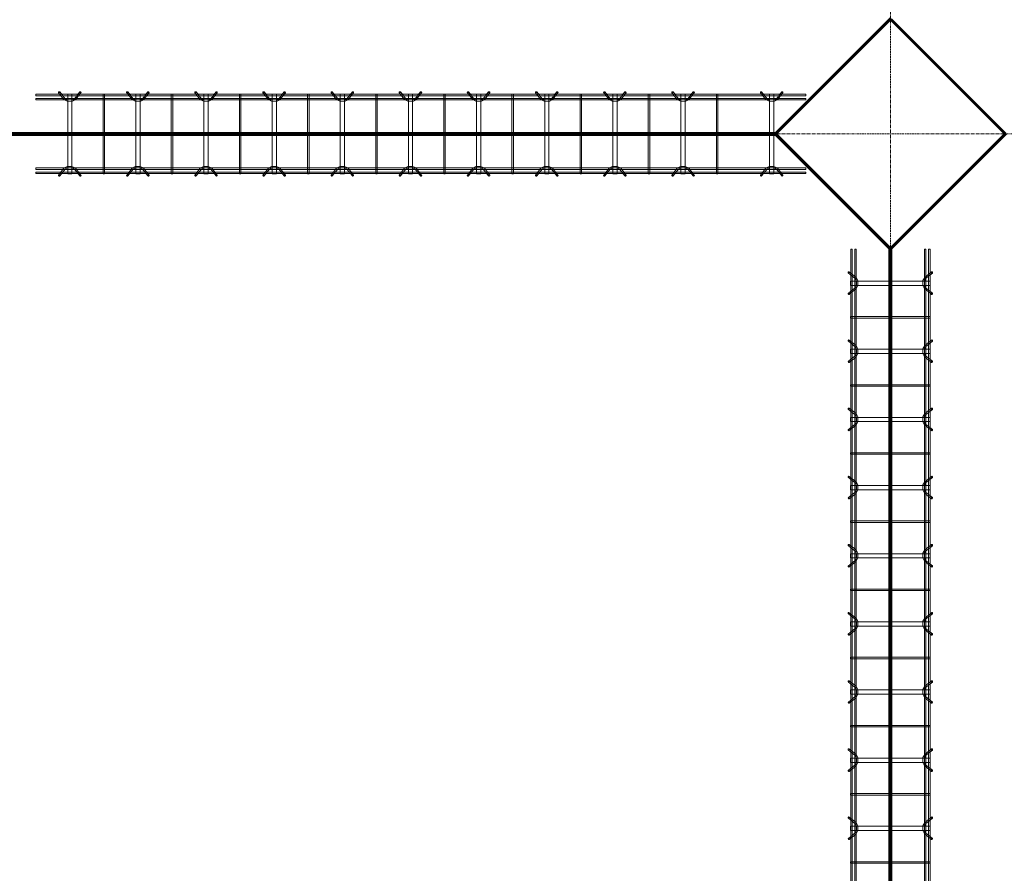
# Model space of a CAD drawing. Header units: inches. Extents: x -4136 to 1945, y -6639 to 12387.
# Tile 318 of 656: x -3308 to -3134, y 10337 to 10487. Entities that reach past the tile are written whole.
import ezdxf

# ---------------------------------------------------------------- set-up
doc = ezdxf.new("R2010")
doc.units = ezdxf.units.IN
doc.header["$MEASUREMENT"] = 0
doc.linetypes.add('Línea de rejilla', pattern=[0.875, 0.5, -0.125, 0.125, -0.125])
for name, color, linetype, lineweight in [('A-FLOR', 7, 'Continuous', 9), ('A-GENM', 7, 'Continuous', 9), ('S-BEAM', 7, 'Continuous', 9), ('S-GRID', 7, 'Continuous', 9)]:
    doc.layers.add(name, color=color, linetype=linetype, lineweight=lineweight)

# ---------------------------------------------------------------- blocks, each defined once
blk = doc.blocks.new('Dowel bar assembly - Dowel bar assembly-670865-SLAB ON GROUND JOINTS')
at = {"layer": 'S-BEAM', "color": 253, "true_color": 0xaaaaaa}
for p, q in [((135.61, 1.98), (0, 1.98)), ((0, 1.98), (0, 1.72)), ((0, 1.72), (0, 1.98)), ((4.02, 2.23), (4.97, 1.03)), ((5.18, 1.19), (4.23, 2.39)), ((5.63, 1.99), (5.63, -12.01)), ((6.38, 1.99), (5.63, 1.99)), ((5.63, 1.99), (6.38, 1.99)), ((6.38, -12.01), (6.38, 1.99)), ((7.76, 2.39), (6.81, 1.19)), ((7.01, 1.03), (7.96, 2.23)), ((11.87, 1.99), (11.87, -12.01)), ((12.13, 1.99), (11.87, 1.99)), ((11.87, 1.99), (12.13, 1.99)), ((12.13, -12.01), (12.13, 1.99)), ((16.02, 2.23), (16.97, 1.03)), ((17.18, 1.19), (16.23, 2.39)), ((17.63, 1.99), (17.63, -12.01)), ((18.38, 1.99), (17.63, 1.99)), ((17.63, 1.99), (18.38, 1.99)), ((18.38, -12.01), (18.38, 1.99)), ((19.76, 2.39), (18.81, 1.19)), ((19.01, 1.03), (19.96, 2.23)), ((23.87, 1.99), (23.87, -12.01)), ((24.13, 1.99), (23.87, 1.99)), ((23.87, 1.99), (24.13, 1.99)), ((24.13, -12.01), (24.13, 1.99)), ((28.02, 2.23), (28.97, 1.03)), ((29.18, 1.19), (28.23, 2.39)), ((29.63, 1.99), (29.63, -12.01)), ((30.38, 1.99), (29.63, 1.99)), ((29.63, 1.99), (30.38, 1.99)), ((30.38, -12.01), (30.38, 1.99)), ((31.76, 2.39), (30.81, 1.19)), ((31.01, 1.03), (31.96, 2.23)), ((35.87, 1.99), (35.87, -12.01)), ((36.13, 1.99), (35.87, 1.99)), ((35.87, 1.99), (36.13, 1.99)), ((36.13, -12.01), (36.13, 1.99)), ((40.02, 2.23), (40.97, 1.03)), ((41.18, 1.19), (40.23, 2.39)), ((41.63, 1.99), (41.63, -12.01)), ((42.38, 1.99), (41.63, 1.99)), ((41.63, 1.99), (42.38, 1.99)), ((42.38, -12.01), (42.38, 1.99)), ((43.76, 2.39), (42.81, 1.19)), ((43.01, 1.03), (43.96, 2.23)), ((47.87, 1.99), (47.87, -12.01)), ((48.13, 1.99), (47.87, 1.99)), ((47.87, 1.99), (48.13, 1.99)), ((48.13, -12.01), (48.13, 1.99)), ((52.02, 2.23), (52.97, 1.03)), ((53.18, 1.19), (52.23, 2.39)), ((53.63, 1.99), (53.63, -12.01)), ((54.38, 1.99), (53.63, 1.99)), ((53.63, 1.99), (54.38, 1.99)), ((54.38, -12.01), (54.38, 1.99)), ((55.76, 2.39), (54.81, 1.19)), ((55.01, 1.03), (55.96, 2.23)), ((59.87, 1.99), (59.87, -12.01)), ((60.13, 1.99), (59.87, 1.99)), ((59.87, 1.99), (60.13, 1.99)), ((60.13, -12.01), (60.13, 1.99)), ((64.02, 2.23), (64.97, 1.03)), ((65.18, 1.19), (64.23, 2.39)), ((65.63, 1.99), (65.63, -12.01)), ((66.38, 1.99), (65.63, 1.99)), ((65.63, 1.99), (66.38, 1.99)), ((66.38, -12.01), (66.38, 1.99)), ((67.76, 2.39), (66.81, 1.19)), ((67.01, 1.03), (67.96, 2.23)), ((71.87, 1.99), (71.87, -12.01)), ((72.13, 1.99), (71.87, 1.99)), ((71.87, 1.99), (72.13, 1.99)), ((72.13, -12.01), (72.13, 1.99)), ((76.02, 2.23), (76.97, 1.03)), ((77.18, 1.19), (76.23, 2.39)), ((77.63, 1.99), (77.63, -12.01)), ((78.38, 1.99), (77.63, 1.99)), ((77.63, 1.99), (78.38, 1.99)), ((78.38, -12.01), (78.38, 1.99)), ((79.76, 2.39), (78.81, 1.19)), ((79.01, 1.03), (79.96, 2.23)), ((83.87, 1.99), (83.87, -12.01)), ((84.13, 1.99), (83.87, 1.99)), ((83.87, 1.99), (84.13, 1.99)), ((84.13, -12.01), (84.13, 1.99)), ((88.02, 2.23), (88.97, 1.03)), ((89.18, 1.19), (88.23, 2.39)), ((89.63, 1.99), (89.63, -12.01)), ((90.38, 1.99), (89.63, 1.99)), ((89.63, 1.99), (90.38, 1.99)), ((90.38, -12.01), (90.38, 1.99)), ((91.76, 2.39), (90.81, 1.19)), ((91.01, 1.03), (91.96, 2.23)), ((95.87, 1.99), (95.87, -12.01)), ((96.13, 1.99), (95.87, 1.99)), ((95.87, 1.99), (96.13, 1.99)), ((96.13, -12.01), (96.13, 1.99)), ((100.02, 2.23), (100.97, 1.03)), ((101.18, 1.19), (100.23, 2.39)), ((101.63, 1.99), (101.63, -12.01)), ((102.38, 1.99), (101.63, 1.99)), ((101.63, 1.99), (102.38, 1.99)), ((102.38, -12.01), (102.38, 1.99)), ((103.76, 2.39), (102.81, 1.19)), ((103.01, 1.03), (103.96, 2.23)), ((107.87, 1.99), (107.87, -12.01)), ((108.13, 1.99), (107.87, 1.99)), ((107.87, 1.99), (108.13, 1.99)), ((108.13, -12.01), (108.13, 1.99)), ((112.02, 2.23), (112.97, 1.03)), ((113.18, 1.19), (112.23, 2.39)), ((113.63, 1.99), (113.63, -12.01)), ((114.38, 1.99), (113.63, 1.99)), ((113.63, 1.99), (114.38, 1.99)), ((114.38, -12.01), (114.38, 1.99)), ((115.76, 2.39), (114.81, 1.19)), ((115.01, 1.03), (115.96, 2.23)), ((119.87, 1.99), (119.87, -12.01)), ((120.13, 1.99), (119.87, 1.99)), ((119.87, 1.99), (120.13, 1.99)), ((120.13, -12.01), (120.13, 1.99)), ((127.63, 2.23), (128.58, 1.03)), ((128.78, 1.19), (127.83, 2.39)), ((129.23, 1.99), (129.23, -12.01)), ((129.98, 1.99), (129.23, 1.99)), ((129.23, 1.99), (129.98, 1.99)), ((129.98, -12.01), (129.98, 1.99)), ((131.37, 2.39), (130.42, 1.19)), ((130.62, 1.03), (131.57, 2.23)), ((135.61, 1.98), (135.61, 1.72)), ((135.61, 1.72), (135.61, 1.98)), ((0, 1.72), (135.61, 1.72)), ((135.61, 1.25), (0, 1.25)), ((0, 0.99), (0, 1.25)), ((0, 1.25), (0, 0.99)), ((0, 0.99), (135.61, 0.99)), ((135.61, 0.99), (135.61, 1.25)), ((135.61, 1.25), (135.61, 0.99)), ((135.61, -11.01), (0, -11.01)), ((0, -11.27), (0, -11.01)), ((0, -11.01), (0, -11.27)), ((0, -11.27), (135.61, -11.27)), ((135.61, -11.74), (0, -11.74)), ((0, -12), (0, -11.74)), ((0, -11.74), (0, -12)), ((0, -12), (135.61, -12)), ((4.97, -11.05), (4.02, -12.25)), ((4.23, -12.41), (5.18, -11.21)), ((6.38, -12.01), (5.63, -12.01)), ((5.63, -12.01), (6.38, -12.01)), ((6.81, -11.21), (7.76, -12.41)), ((7.96, -12.25), (7.01, -11.05)), ((12.13, -12.01), (11.87, -12.01)), ((11.87, -12.01), (12.13, -12.01)), ((16.97, -11.05), (16.02, -12.25)), ((16.23, -12.41), (17.18, -11.21)), ((18.38, -12.01), (17.63, -12.01)), ((17.63, -12.01), (18.38, -12.01)), ((18.81, -11.21), (19.76, -12.41)), ((19.96, -12.25), (19.01, -11.05)), ((24.13, -12.01), (23.87, -12.01)), ((23.87, -12.01), (24.13, -12.01)), ((28.97, -11.05), (28.02, -12.25)), ((28.23, -12.41), (29.18, -11.21)), ((30.38, -12.01), (29.63, -12.01)), ((29.63, -12.01), (30.38, -12.01)), ((30.81, -11.21), (31.76, -12.41)), ((31.96, -12.25), (31.01, -11.05)), ((36.13, -12.01), (35.87, -12.01)), ((35.87, -12.01), (36.13, -12.01)), ((40.97, -11.05), (40.02, -12.25)), ((40.23, -12.41), (41.18, -11.21)), ((42.38, -12.01), (41.63, -12.01)), ((41.63, -12.01), (42.38, -12.01)), ((42.81, -11.21), (43.76, -12.41)), ((43.96, -12.25), (43.01, -11.05)), ((48.13, -12.01), (47.87, -12.01)), ((47.87, -12.01), (48.13, -12.01)), ((52.97, -11.05), (52.02, -12.25)), ((52.23, -12.41), (53.18, -11.21)), ((54.38, -12.01), (53.63, -12.01)), ((53.63, -12.01), (54.38, -12.01)), ((54.81, -11.21), (55.76, -12.41)), ((55.96, -12.25), (55.01, -11.05)), ((60.13, -12.01), (59.87, -12.01)), ((59.87, -12.01), (60.13, -12.01)), ((64.97, -11.05), (64.02, -12.25)), ((64.23, -12.41), (65.18, -11.21)), ((66.38, -12.01), (65.63, -12.01)), ((65.63, -12.01), (66.38, -12.01)), ((66.81, -11.21), (67.76, -12.41)), ((67.96, -12.25), (67.01, -11.05)), ((72.13, -12.01), (71.87, -12.01)), ((71.87, -12.01), (72.13, -12.01)), ((76.97, -11.05), (76.02, -12.25)), ((76.23, -12.41), (77.18, -11.21)), ((78.38, -12.01), (77.63, -12.01)), ((77.63, -12.01), (78.38, -12.01)), ((78.81, -11.21), (79.76, -12.41)), ((79.96, -12.25), (79.01, -11.05)), ((84.13, -12.01), (83.87, -12.01)), ((83.87, -12.01), (84.13, -12.01)), ((88.97, -11.05), (88.02, -12.25)), ((88.23, -12.41), (89.18, -11.21)), ((90.38, -12.01), (89.63, -12.01)), ((89.63, -12.01), (90.38, -12.01)), ((90.81, -11.21), (91.76, -12.41)), ((91.96, -12.25), (91.01, -11.05)), ((96.13, -12.01), (95.87, -12.01)), ((95.87, -12.01), (96.13, -12.01)), ((100.97, -11.05), (100.02, -12.25)), ((100.23, -12.41), (101.18, -11.21)), ((102.38, -12.01), (101.63, -12.01)), ((101.63, -12.01), (102.38, -12.01)), ((102.81, -11.21), (103.76, -12.41)), ((103.96, -12.25), (103.01, -11.05)), ((108.13, -12.01), (107.87, -12.01)), ((107.87, -12.01), (108.13, -12.01)), ((112.97, -11.05), (112.02, -12.25)), ((112.23, -12.41), (113.18, -11.21)), ((114.38, -12.01), (113.63, -12.01)), ((113.63, -12.01), (114.38, -12.01)), ((114.81, -11.21), (115.76, -12.41)), ((115.96, -12.25), (115.01, -11.05)), ((120.13, -12.01), (119.87, -12.01)), ((119.87, -12.01), (120.13, -12.01)), ((128.58, -11.05), (127.63, -12.25)), ((127.83, -12.41), (128.78, -11.21)), ((129.98, -12.01), (129.23, -12.01)), ((129.23, -12.01), (129.98, -12.01)), ((130.42, -11.21), (131.37, -12.41)), ((131.57, -12.25), (130.62, -11.05)), ((135.61, -11.27), (135.61, -11.01)), ((135.61, -11.01), (135.61, -11.27)), ((135.61, -12), (135.61, -11.74)), ((135.61, -11.74), (135.61, -12))]:
    blk.add_line(p, q, dxfattribs=at)
at = {"layer": 'S-BEAM', "color": 253, "true_color": 0xaaaaaa, "flags": 128}
for points in [[(4.97, 1.03), (5.53, 0.73), (6.39, 0.72), (6.97, 0.99), (7.01, 1.03)], [(5.18, 1.19), (5.62, 0.97), (6.38, 0.98), (6.81, 1.19)], [(16.97, 1.03), (17.53, 0.73), (18.39, 0.72), (18.97, 0.99), (19.01, 1.03)], [(17.18, 1.19), (17.62, 0.97), (18.38, 0.98), (18.81, 1.19)], [(28.97, 1.03), (29.53, 0.73), (30.39, 0.72), (30.97, 0.99), (31.01, 1.03)], [(29.18, 1.19), (29.62, 0.97), (30.38, 0.98), (30.81, 1.19)], [(40.97, 1.03), (41.53, 0.73), (42.39, 0.72), (42.97, 0.99), (43.01, 1.03)], [(41.18, 1.19), (41.62, 0.97), (42.38, 0.98), (42.81, 1.19)], [(52.97, 1.03), (53.53, 0.73), (54.39, 0.72), (54.97, 0.99), (55.01, 1.03)], [(53.18, 1.19), (53.62, 0.97), (54.38, 0.98), (54.81, 1.19)], [(64.97, 1.03), (65.53, 0.73), (66.39, 0.72), (66.97, 0.99), (67.01, 1.03)], [(65.18, 1.19), (65.62, 0.97), (66.38, 0.98), (66.81, 1.19)], [(76.97, 1.03), (77.53, 0.73), (78.39, 0.72), (78.97, 0.99), (79.01, 1.03)], [(77.18, 1.19), (77.62, 0.97), (78.38, 0.98), (78.81, 1.19)], [(88.97, 1.03), (89.53, 0.73), (90.39, 0.72), (90.97, 0.99), (91.01, 1.03)], [(89.18, 1.19), (89.62, 0.97), (90.38, 0.98), (90.81, 1.19)], [(100.97, 1.03), (101.53, 0.73), (102.39, 0.72), (102.97, 0.99), (103.01, 1.03)], [(101.18, 1.19), (101.62, 0.97), (102.38, 0.98), (102.81, 1.19)], [(112.97, 1.03), (113.53, 0.73), (114.39, 0.72), (114.97, 0.99), (115.01, 1.03)], [(113.18, 1.19), (113.62, 0.97), (114.38, 0.98), (114.81, 1.19)], [(128.58, 1.03), (129.13, 0.73), (129.99, 0.72), (130.58, 0.99), (130.62, 1.03)], [(128.78, 1.19), (129.23, 0.97), (129.99, 0.98), (130.42, 1.19)], [(4.97, -11.05), (5.53, -10.75), (6.39, -10.74), (6.97, -11.01), (7.01, -11.05)], [(5.18, -11.21), (5.62, -10.99), (6.38, -11), (6.81, -11.21)], [(16.97, -11.05), (17.53, -10.75), (18.39, -10.74), (18.97, -11.01), (19.01, -11.05)], [(17.18, -11.21), (17.62, -10.99), (18.38, -11), (18.81, -11.21)], [(28.97, -11.05), (29.53, -10.75), (30.39, -10.74), (30.97, -11.01), (31.01, -11.05)], [(29.18, -11.21), (29.62, -10.99), (30.38, -11), (30.81, -11.21)], [(40.97, -11.05), (41.53, -10.75), (42.39, -10.74), (42.97, -11.01), (43.01, -11.05)], [(41.18, -11.21), (41.62, -10.99), (42.38, -11), (42.81, -11.21)], [(52.97, -11.05), (53.53, -10.75), (54.39, -10.74), (54.97, -11.01), (55.01, -11.05)], [(53.18, -11.21), (53.62, -10.99), (54.38, -11), (54.81, -11.21)], [(64.97, -11.05), (65.53, -10.75), (66.39, -10.74), (66.97, -11.01), (67.01, -11.05)], [(65.18, -11.21), (65.62, -10.99), (66.38, -11), (66.81, -11.21)], [(76.97, -11.05), (77.53, -10.75), (78.39, -10.74), (78.97, -11.01), (79.01, -11.05)], [(77.18, -11.21), (77.62, -10.99), (78.38, -11), (78.81, -11.21)], [(88.97, -11.05), (89.53, -10.75), (90.39, -10.74), (90.97, -11.01), (91.01, -11.05)], [(89.18, -11.21), (89.62, -10.99), (90.38, -11), (90.81, -11.21)], [(100.97, -11.05), (101.53, -10.75), (102.39, -10.74), (102.97, -11.01), (103.01, -11.05)], [(101.18, -11.21), (101.62, -10.99), (102.38, -11), (102.81, -11.21)], [(112.97, -11.05), (113.53, -10.75), (114.39, -10.74), (114.97, -11.01), (115.01, -11.05)], [(113.18, -11.21), (113.62, -10.99), (114.38, -11), (114.81, -11.21)], [(128.58, -11.05), (129.13, -10.75), (129.99, -10.74), (130.58, -11.01), (130.62, -11.05)], [(128.78, -11.21), (129.23, -10.99), (129.99, -11), (130.42, -11.21)]]:
    blk.add_lwpolyline(points, dxfattribs=at)
at = {"layer": 'S-BEAM', "color": 253, "true_color": 0xaaaaaa}
for centre, major_axis, start_param, end_param in [((4.12, 2.31), (0.101, 0.08), 5.709265, 8.850858), ((4.12, 2.31), (0.101, 0.08), 2.567673, 5.709265), ((7.86, 2.31), (-0.101, 0.08), 3.715513, 6.857105), ((7.86, 2.31), (-0.101, 0.08), 0.57392, 3.715513), ((16.12, 2.31), (0.101, 0.08), 5.709265, 8.850858), ((16.12, 2.31), (0.101, 0.08), 2.567673, 5.709265), ((19.86, 2.31), (-0.101, 0.08), 3.715513, 6.857105), ((19.86, 2.31), (-0.101, 0.08), 0.57392, 3.715513), ((28.12, 2.31), (0.101, 0.08), 5.709265, 8.850858), ((28.12, 2.31), (0.101, 0.08), 2.567673, 5.709265), ((31.86, 2.31), (-0.101, 0.08), 3.715513, 6.857105), ((31.86, 2.31), (-0.101, 0.08), 0.57392, 3.715513), ((40.12, 2.31), (0.101, 0.08), 5.709265, 8.850858), ((40.12, 2.31), (0.101, 0.08), 2.567673, 5.709265), ((43.86, 2.31), (-0.101, 0.08), 3.715513, 6.857105), ((43.86, 2.31), (-0.101, 0.08), 0.57392, 3.715513), ((52.12, 2.31), (0.101, 0.08), 5.709265, 8.850858), ((52.12, 2.31), (0.101, 0.08), 2.567673, 5.709265), ((55.86, 2.31), (-0.101, 0.08), 3.715513, 6.857105), ((55.86, 2.31), (-0.101, 0.08), 0.57392, 3.715513), ((64.12, 2.31), (0.101, 0.08), 5.709265, 8.850858), ((64.12, 2.31), (0.101, 0.08), 2.567673, 5.709265), ((67.86, 2.31), (-0.101, 0.08), 3.715513, 6.857105), ((67.86, 2.31), (-0.101, 0.08), 0.57392, 3.715513), ((76.12, 2.31), (0.101, 0.08), 5.709265, 8.850858), ((76.12, 2.31), (0.101, 0.08), 2.567673, 5.709265), ((79.86, 2.31), (-0.101, 0.08), 3.715513, 6.857105), ((79.86, 2.31), (-0.101, 0.08), 0.57392, 3.715513), ((88.12, 2.31), (0.101, 0.08), 5.709265, 8.850858), ((88.12, 2.31), (0.101, 0.08), 2.567673, 5.709265), ((91.86, 2.31), (-0.101, 0.08), 3.715513, 6.857105), ((91.86, 2.31), (-0.101, 0.08), 0.57392, 3.715513), ((100.12, 2.31), (0.101, 0.08), 5.709265, 8.850858), ((100.12, 2.31), (0.101, 0.08), 2.567673, 5.709265), ((103.86, 2.31), (-0.101, 0.08), 3.715513, 6.857105), ((103.86, 2.31), (-0.101, 0.08), 0.57392, 3.715513), ((112.12, 2.31), (0.101, 0.08), 5.709265, 8.850858), ((112.12, 2.31), (0.101, 0.08), 2.567673, 5.709265), ((115.86, 2.31), (-0.101, 0.08), 3.715513, 6.857105), ((115.86, 2.31), (-0.101, 0.08), 0.57392, 3.715513), ((127.73, 2.31), (0.101, 0.08), 5.709265, 8.850858), ((127.73, 2.31), (0.101, 0.08), 2.567673, 5.709265), ((131.47, 2.31), (-0.101, 0.08), 3.715513, 6.857105), ((131.47, 2.31), (-0.101, 0.08), 0.57392, 3.715513), ((4.12, -12.33), (-0.101, 0.08), 3.715513, 6.857105), ((4.12, -12.33), (-0.101, 0.08), 0.57392, 3.715513), ((7.86, -12.33), (0.101, 0.08), 5.709265, 8.850858), ((7.86, -12.33), (0.101, 0.08), 2.567673, 5.709265), ((16.12, -12.33), (-0.101, 0.08), 3.715513, 6.857105), ((16.12, -12.33), (-0.101, 0.08), 0.57392, 3.715513), ((19.86, -12.33), (0.101, 0.08), 5.709265, 8.850858), ((19.86, -12.33), (0.101, 0.08), 2.567673, 5.709265), ((28.12, -12.33), (-0.101, 0.08), 3.715513, 6.857105), ((28.12, -12.33), (-0.101, 0.08), 0.57392, 3.715513), ((31.86, -12.33), (0.101, 0.08), 5.709265, 8.850858), ((31.86, -12.33), (0.101, 0.08), 2.567673, 5.709265), ((40.12, -12.33), (-0.101, 0.08), 3.715513, 6.857105), ((40.12, -12.33), (-0.101, 0.08), 0.57392, 3.715513), ((43.86, -12.33), (0.101, 0.08), 5.709265, 8.850858), ((43.86, -12.33), (0.101, 0.08), 2.567673, 5.709265), ((52.12, -12.33), (-0.101, 0.08), 3.715513, 6.857105), ((52.12, -12.33), (-0.101, 0.08), 0.57392, 3.715513), ((55.86, -12.33), (0.101, 0.08), 5.709265, 8.850858), ((55.86, -12.33), (0.101, 0.08), 2.567673, 5.709265), ((64.12, -12.33), (-0.101, 0.08), 3.715513, 6.857105), ((64.12, -12.33), (-0.101, 0.08), 0.57392, 3.715513), ((67.86, -12.33), (0.101, 0.08), 5.709265, 8.850858), ((67.86, -12.33), (0.101, 0.08), 2.567673, 5.709265), ((76.12, -12.33), (-0.101, 0.08), 3.715513, 6.857105), ((76.12, -12.33), (-0.101, 0.08), 0.57392, 3.715513), ((79.86, -12.33), (0.101, 0.08), 5.709265, 8.850858), ((79.86, -12.33), (0.101, 0.08), 2.567673, 5.709265), ((88.12, -12.33), (-0.101, 0.08), 3.715513, 6.857105), ((88.12, -12.33), (-0.101, 0.08), 0.57392, 3.715513), ((91.86, -12.33), (0.101, 0.08), 5.709265, 8.850858), ((91.86, -12.33), (0.101, 0.08), 2.567673, 5.709265), ((100.12, -12.33), (-0.101, 0.08), 3.715513, 6.857105), ((100.12, -12.33), (-0.101, 0.08), 0.57392, 3.715513), ((103.86, -12.33), (0.101, 0.08), 5.709265, 8.850858), ((103.86, -12.33), (0.101, 0.08), 2.567673, 5.709265), ((112.12, -12.33), (-0.101, 0.08), 3.715513, 6.857105), ((112.12, -12.33), (-0.101, 0.08), 0.57392, 3.715513), ((115.86, -12.33), (0.101, 0.08), 5.709265, 8.850858), ((115.86, -12.33), (0.101, 0.08), 2.567673, 5.709265), ((127.73, -12.33), (-0.101, 0.08), 3.715513, 6.857105), ((127.73, -12.33), (-0.101, 0.08), 0.57392, 3.715513), ((131.47, -12.33), (0.101, 0.08), 5.709265, 8.850858), ((131.47, -12.33), (0.101, 0.08), 2.567673, 5.709265)]:
    blk.add_ellipse(centre, major_axis=major_axis, ratio=0.816528, start_param=start_param, end_param=end_param, dxfattribs=at)
blk = doc.blocks.new('Dowel bar assembly - Dowel bar assembly-675655-SLAB ON GROUND JOINTS')
at = {"layer": 'S-BEAM', "color": 253, "true_color": 0xaaaaaa}
for p, q in [((260.18, 1.98), (0, 1.98)), ((0, 1.98), (0, 1.72)), ((0, 1.72), (0, 1.98)), ((4.02, 2.23), (4.97, 1.03)), ((5.18, 1.19), (4.23, 2.39)), ((5.63, 1.99), (5.63, -12.01)), ((6.38, 1.99), (5.63, 1.99)), ((5.63, 1.99), (6.38, 1.99)), ((6.38, -12.01), (6.38, 1.99)), ((7.76, 2.39), (6.81, 1.19)), ((7.01, 1.03), (7.96, 2.23)), ((11.87, 1.99), (11.87, -12.01)), ((12.13, 1.99), (11.87, 1.99)), ((11.87, 1.99), (12.13, 1.99)), ((12.13, -12.01), (12.13, 1.99)), ((16.02, 2.23), (16.97, 1.03)), ((17.18, 1.19), (16.23, 2.39)), ((17.63, 1.99), (17.63, -12.01)), ((18.38, 1.99), (17.63, 1.99)), ((17.63, 1.99), (18.38, 1.99)), ((18.38, -12.01), (18.38, 1.99)), ((19.76, 2.39), (18.81, 1.19)), ((19.01, 1.03), (19.96, 2.23)), ((23.87, 1.99), (23.87, -12.01)), ((24.13, 1.99), (23.87, 1.99)), ((23.87, 1.99), (24.13, 1.99)), ((24.13, -12.01), (24.13, 1.99)), ((28.02, 2.23), (28.97, 1.03)), ((29.18, 1.19), (28.23, 2.39)), ((29.63, 1.99), (29.63, -12.01)), ((30.38, 1.99), (29.63, 1.99)), ((29.63, 1.99), (30.38, 1.99)), ((30.38, -12.01), (30.38, 1.99)), ((31.76, 2.39), (30.81, 1.19)), ((31.01, 1.03), (31.96, 2.23)), ((35.87, 1.99), (35.87, -12.01)), ((36.13, 1.99), (35.87, 1.99)), ((35.87, 1.99), (36.13, 1.99)), ((36.13, -12.01), (36.13, 1.99)), ((40.02, 2.23), (40.97, 1.03)), ((41.18, 1.19), (40.23, 2.39)), ((41.63, 1.99), (41.63, -12.01)), ((42.38, 1.99), (41.63, 1.99)), ((41.63, 1.99), (42.38, 1.99)), ((42.38, -12.01), (42.38, 1.99)), ((43.76, 2.39), (42.81, 1.19)), ((43.01, 1.03), (43.96, 2.23)), ((47.87, 1.99), (47.87, -12.01)), ((48.13, 1.99), (47.87, 1.99)), ((47.87, 1.99), (48.13, 1.99)), ((48.13, -12.01), (48.13, 1.99)), ((52.02, 2.23), (52.97, 1.03)), ((53.18, 1.19), (52.23, 2.39)), ((53.63, 1.99), (53.63, -12.01)), ((54.38, 1.99), (53.63, 1.99)), ((53.63, 1.99), (54.38, 1.99)), ((54.38, -12.01), (54.38, 1.99)), ((55.76, 2.39), (54.81, 1.19)), ((55.01, 1.03), (55.96, 2.23)), ((59.87, 1.99), (59.87, -12.01)), ((60.13, 1.99), (59.87, 1.99)), ((59.87, 1.99), (60.13, 1.99)), ((60.13, -12.01), (60.13, 1.99)), ((64.02, 2.23), (64.97, 1.03)), ((65.18, 1.19), (64.23, 2.39)), ((65.63, 1.99), (65.63, -12.01)), ((66.38, 1.99), (65.63, 1.99)), ((65.63, 1.99), (66.38, 1.99)), ((66.38, -12.01), (66.38, 1.99)), ((67.76, 2.39), (66.81, 1.19)), ((67.01, 1.03), (67.96, 2.23)), ((71.87, 1.99), (71.87, -12.01)), ((72.13, 1.99), (71.87, 1.99)), ((71.87, 1.99), (72.13, 1.99)), ((72.13, -12.01), (72.13, 1.99)), ((76.02, 2.23), (76.97, 1.03)), ((77.18, 1.19), (76.23, 2.39)), ((77.63, 1.99), (77.63, -12.01)), ((78.38, 1.99), (77.63, 1.99)), ((77.63, 1.99), (78.38, 1.99)), ((78.38, -12.01), (78.38, 1.99)), ((79.76, 2.39), (78.81, 1.19)), ((79.01, 1.03), (79.96, 2.23)), ((83.87, 1.99), (83.87, -12.01)), ((84.13, 1.99), (83.87, 1.99)), ((83.87, 1.99), (84.13, 1.99)), ((84.13, -12.01), (84.13, 1.99)), ((88.02, 2.23), (88.97, 1.03)), ((89.18, 1.19), (88.23, 2.39)), ((89.63, 1.99), (89.63, -12.01)), ((90.38, 1.99), (89.63, 1.99)), ((89.63, 1.99), (90.38, 1.99)), ((90.38, -12.01), (90.38, 1.99)), ((91.76, 2.39), (90.81, 1.19)), ((91.01, 1.03), (91.96, 2.23)), ((95.87, 1.99), (95.87, -12.01)), ((96.13, 1.99), (95.87, 1.99)), ((95.87, 1.99), (96.13, 1.99)), ((96.13, -12.01), (96.13, 1.99)), ((100.02, 2.23), (100.97, 1.03)), ((101.18, 1.19), (100.23, 2.39)), ((101.63, 1.99), (101.63, -12.01)), ((102.38, 1.99), (101.63, 1.99)), ((101.63, 1.99), (102.38, 1.99)), ((102.38, -12.01), (102.38, 1.99)), ((103.76, 2.39), (102.81, 1.19)), ((103.01, 1.03), (103.96, 2.23)), ((107.87, 1.99), (107.87, -12.01)), ((108.13, 1.99), (107.87, 1.99)), ((107.87, 1.99), (108.13, 1.99)), ((108.13, -12.01), (108.13, 1.99)), ((0, 1.72), (260.18, 1.72)), ((260.18, 1.25), (0, 1.25)), ((0, 0.99), (0, 1.25)), ((0, 1.25), (0, 0.99)), ((0, 0.99), (260.18, 0.99)), ((260.18, -11.01), (0, -11.01)), ((0, -11.27), (0, -11.01)), ((0, -11.01), (0, -11.27)), ((0, -11.27), (260.18, -11.27)), ((260.18, -11.74), (0, -11.74)), ((0, -12), (0, -11.74)), ((0, -11.74), (0, -12)), ((0, -12), (260.18, -12)), ((4.97, -11.05), (4.02, -12.25)), ((4.23, -12.41), (5.18, -11.21)), ((6.38, -12.01), (5.63, -12.01)), ((5.63, -12.01), (6.38, -12.01)), ((6.81, -11.21), (7.76, -12.41)), ((7.96, -12.25), (7.01, -11.05)), ((12.13, -12.01), (11.87, -12.01)), ((11.87, -12.01), (12.13, -12.01)), ((16.97, -11.05), (16.02, -12.25)), ((16.23, -12.41), (17.18, -11.21)), ((18.38, -12.01), (17.63, -12.01)), ((17.63, -12.01), (18.38, -12.01)), ((18.81, -11.21), (19.76, -12.41)), ((19.96, -12.25), (19.01, -11.05)), ((24.13, -12.01), (23.87, -12.01)), ((23.87, -12.01), (24.13, -12.01)), ((28.97, -11.05), (28.02, -12.25)), ((28.23, -12.41), (29.18, -11.21)), ((30.38, -12.01), (29.63, -12.01)), ((29.63, -12.01), (30.38, -12.01)), ((30.81, -11.21), (31.76, -12.41)), ((31.96, -12.25), (31.01, -11.05)), ((36.13, -12.01), (35.87, -12.01)), ((35.87, -12.01), (36.13, -12.01)), ((40.97, -11.05), (40.02, -12.25)), ((40.23, -12.41), (41.18, -11.21)), ((42.38, -12.01), (41.63, -12.01)), ((41.63, -12.01), (42.38, -12.01)), ((42.81, -11.21), (43.76, -12.41)), ((43.96, -12.25), (43.01, -11.05)), ((48.13, -12.01), (47.87, -12.01)), ((47.87, -12.01), (48.13, -12.01)), ((52.97, -11.05), (52.02, -12.25)), ((52.23, -12.41), (53.18, -11.21)), ((54.38, -12.01), (53.63, -12.01)), ((53.63, -12.01), (54.38, -12.01)), ((54.81, -11.21), (55.76, -12.41)), ((55.96, -12.25), (55.01, -11.05)), ((60.13, -12.01), (59.87, -12.01)), ((59.87, -12.01), (60.13, -12.01)), ((64.97, -11.05), (64.02, -12.25)), ((64.23, -12.41), (65.18, -11.21)), ((66.38, -12.01), (65.63, -12.01)), ((65.63, -12.01), (66.38, -12.01)), ((66.81, -11.21), (67.76, -12.41)), ((67.96, -12.25), (67.01, -11.05)), ((72.13, -12.01), (71.87, -12.01)), ((71.87, -12.01), (72.13, -12.01)), ((76.97, -11.05), (76.02, -12.25)), ((76.23, -12.41), (77.18, -11.21)), ((78.38, -12.01), (77.63, -12.01)), ((77.63, -12.01), (78.38, -12.01)), ((78.81, -11.21), (79.76, -12.41)), ((79.96, -12.25), (79.01, -11.05)), ((84.13, -12.01), (83.87, -12.01)), ((83.87, -12.01), (84.13, -12.01)), ((88.97, -11.05), (88.02, -12.25)), ((88.23, -12.41), (89.18, -11.21)), ((90.38, -12.01), (89.63, -12.01)), ((89.63, -12.01), (90.38, -12.01)), ((90.81, -11.21), (91.76, -12.41)), ((91.96, -12.25), (91.01, -11.05)), ((96.13, -12.01), (95.87, -12.01)), ((95.87, -12.01), (96.13, -12.01)), ((100.97, -11.05), (100.02, -12.25)), ((100.23, -12.41), (101.18, -11.21)), ((102.38, -12.01), (101.63, -12.01)), ((101.63, -12.01), (102.38, -12.01)), ((102.81, -11.21), (103.76, -12.41)), ((103.96, -12.25), (103.01, -11.05)), ((108.13, -12.01), (107.87, -12.01)), ((107.87, -12.01), (108.13, -12.01))]:
    blk.add_line(p, q, dxfattribs=at)
at = {"layer": 'S-BEAM', "color": 253, "true_color": 0xaaaaaa, "flags": 128}
for points in [[(4.97, 1.03), (5.53, 0.73), (6.39, 0.72), (6.97, 0.99), (7.01, 1.03)], [(5.18, 1.19), (5.62, 0.97), (6.38, 0.98), (6.81, 1.19)], [(16.97, 1.03), (17.53, 0.73), (18.39, 0.72), (18.97, 0.99), (19.01, 1.03)], [(17.18, 1.19), (17.62, 0.97), (18.38, 0.98), (18.81, 1.19)], [(28.97, 1.03), (29.53, 0.73), (30.39, 0.72), (30.97, 0.99), (31.01, 1.03)], [(29.18, 1.19), (29.62, 0.97), (30.38, 0.98), (30.81, 1.19)], [(40.97, 1.03), (41.53, 0.73), (42.39, 0.72), (42.97, 0.99), (43.01, 1.03)], [(41.18, 1.19), (41.62, 0.97), (42.38, 0.98), (42.81, 1.19)], [(52.97, 1.03), (53.53, 0.73), (54.39, 0.72), (54.97, 0.99), (55.01, 1.03)], [(53.18, 1.19), (53.62, 0.97), (54.38, 0.98), (54.81, 1.19)], [(64.97, 1.03), (65.53, 0.73), (66.39, 0.72), (66.97, 0.99), (67.01, 1.03)], [(65.18, 1.19), (65.62, 0.97), (66.38, 0.98), (66.81, 1.19)], [(76.97, 1.03), (77.53, 0.73), (78.39, 0.72), (78.97, 0.99), (79.01, 1.03)], [(77.18, 1.19), (77.62, 0.97), (78.38, 0.98), (78.81, 1.19)], [(88.97, 1.03), (89.53, 0.73), (90.39, 0.72), (90.97, 0.99), (91.01, 1.03)], [(89.18, 1.19), (89.62, 0.97), (90.38, 0.98), (90.81, 1.19)], [(100.97, 1.03), (101.53, 0.73), (102.39, 0.72), (102.97, 0.99), (103.01, 1.03)], [(101.18, 1.19), (101.62, 0.97), (102.38, 0.98), (102.81, 1.19)], [(4.97, -11.05), (5.53, -10.75), (6.39, -10.74), (6.97, -11.01), (7.01, -11.05)], [(5.18, -11.21), (5.62, -10.99), (6.38, -11), (6.81, -11.21)], [(16.97, -11.05), (17.53, -10.75), (18.39, -10.74), (18.97, -11.01), (19.01, -11.05)], [(17.18, -11.21), (17.62, -10.99), (18.38, -11), (18.81, -11.21)], [(28.97, -11.05), (29.53, -10.75), (30.39, -10.74), (30.97, -11.01), (31.01, -11.05)], [(29.18, -11.21), (29.62, -10.99), (30.38, -11), (30.81, -11.21)], [(40.97, -11.05), (41.53, -10.75), (42.39, -10.74), (42.97, -11.01), (43.01, -11.05)], [(41.18, -11.21), (41.62, -10.99), (42.38, -11), (42.81, -11.21)], [(52.97, -11.05), (53.53, -10.75), (54.39, -10.74), (54.97, -11.01), (55.01, -11.05)], [(53.18, -11.21), (53.62, -10.99), (54.38, -11), (54.81, -11.21)], [(64.97, -11.05), (65.53, -10.75), (66.39, -10.74), (66.97, -11.01), (67.01, -11.05)], [(65.18, -11.21), (65.62, -10.99), (66.38, -11), (66.81, -11.21)], [(76.97, -11.05), (77.53, -10.75), (78.39, -10.74), (78.97, -11.01), (79.01, -11.05)], [(77.18, -11.21), (77.62, -10.99), (78.38, -11), (78.81, -11.21)], [(88.97, -11.05), (89.53, -10.75), (90.39, -10.74), (90.97, -11.01), (91.01, -11.05)], [(89.18, -11.21), (89.62, -10.99), (90.38, -11), (90.81, -11.21)], [(100.97, -11.05), (101.53, -10.75), (102.39, -10.74), (102.97, -11.01), (103.01, -11.05)], [(101.18, -11.21), (101.62, -10.99), (102.38, -11), (102.81, -11.21)]]:
    blk.add_lwpolyline(points, dxfattribs=at)
at = {"layer": 'S-BEAM', "color": 253, "true_color": 0xaaaaaa}
for centre, major_axis, start_param, end_param in [((4.12, 2.31), (0.101, 0.08), 5.709265, 8.850858), ((4.12, 2.31), (0.101, 0.08), 2.567673, 5.709265), ((7.86, 2.31), (-0.101, 0.08), 3.715513, 6.857105), ((7.86, 2.31), (-0.101, 0.08), 0.57392, 3.715513), ((16.12, 2.31), (0.101, 0.08), 5.709265, 8.850858), ((16.12, 2.31), (0.101, 0.08), 2.567673, 5.709265), ((19.86, 2.31), (-0.101, 0.08), 3.715513, 6.857105), ((19.86, 2.31), (-0.101, 0.08), 0.57392, 3.715513), ((28.12, 2.31), (0.101, 0.08), 5.709265, 8.850858), ((28.12, 2.31), (0.101, 0.08), 2.567673, 5.709265), ((31.86, 2.31), (-0.101, 0.08), 3.715513, 6.857105), ((31.86, 2.31), (-0.101, 0.08), 0.57392, 3.715513), ((40.12, 2.31), (0.101, 0.08), 5.709265, 8.850858), ((40.12, 2.31), (0.101, 0.08), 2.567673, 5.709265), ((43.86, 2.31), (-0.101, 0.08), 3.715513, 6.857105), ((43.86, 2.31), (-0.101, 0.08), 0.57392, 3.715513), ((52.12, 2.31), (0.101, 0.08), 5.709265, 8.850858), ((52.12, 2.31), (0.101, 0.08), 2.567673, 5.709265), ((55.86, 2.31), (-0.101, 0.08), 3.715513, 6.857105), ((55.86, 2.31), (-0.101, 0.08), 0.57392, 3.715513), ((64.12, 2.31), (0.101, 0.08), 5.709265, 8.850858), ((64.12, 2.31), (0.101, 0.08), 2.567673, 5.709265), ((67.86, 2.31), (-0.101, 0.08), 3.715513, 6.857105), ((67.86, 2.31), (-0.101, 0.08), 0.57392, 3.715513), ((76.12, 2.31), (0.101, 0.08), 5.709265, 8.850858), ((76.12, 2.31), (0.101, 0.08), 2.567673, 5.709265), ((79.86, 2.31), (-0.101, 0.08), 3.715513, 6.857105), ((79.86, 2.31), (-0.101, 0.08), 0.57392, 3.715513), ((88.12, 2.31), (0.101, 0.08), 5.709265, 8.850858), ((88.12, 2.31), (0.101, 0.08), 2.567673, 5.709265), ((91.86, 2.31), (-0.101, 0.08), 3.715513, 6.857105), ((91.86, 2.31), (-0.101, 0.08), 0.57392, 3.715513), ((100.12, 2.31), (0.101, 0.08), 5.709265, 8.850858), ((100.12, 2.31), (0.101, 0.08), 2.567673, 5.709265), ((103.86, 2.31), (-0.101, 0.08), 3.715513, 6.857105), ((103.86, 2.31), (-0.101, 0.08), 0.57392, 3.715513), ((4.12, -12.33), (-0.101, 0.08), 3.715513, 6.857105), ((4.12, -12.33), (-0.101, 0.08), 0.57392, 3.715513), ((7.86, -12.33), (0.101, 0.08), 5.709265, 8.850858), ((7.86, -12.33), (0.101, 0.08), 2.567673, 5.709265), ((16.12, -12.33), (-0.101, 0.08), 3.715513, 6.857105), ((16.12, -12.33), (-0.101, 0.08), 0.57392, 3.715513), ((19.86, -12.33), (0.101, 0.08), 5.709265, 8.850858), ((19.86, -12.33), (0.101, 0.08), 2.567673, 5.709265), ((28.12, -12.33), (-0.101, 0.08), 3.715513, 6.857105), ((28.12, -12.33), (-0.101, 0.08), 0.57392, 3.715513), ((31.86, -12.33), (0.101, 0.08), 5.709265, 8.850858), ((31.86, -12.33), (0.101, 0.08), 2.567673, 5.709265), ((40.12, -12.33), (-0.101, 0.08), 3.715513, 6.857105), ((40.12, -12.33), (-0.101, 0.08), 0.57392, 3.715513), ((43.86, -12.33), (0.101, 0.08), 5.709265, 8.850858), ((43.86, -12.33), (0.101, 0.08), 2.567673, 5.709265), ((52.12, -12.33), (-0.101, 0.08), 3.715513, 6.857105), ((52.12, -12.33), (-0.101, 0.08), 0.57392, 3.715513), ((55.86, -12.33), (0.101, 0.08), 5.709265, 8.850858), ((55.86, -12.33), (0.101, 0.08), 2.567673, 5.709265), ((64.12, -12.33), (-0.101, 0.08), 3.715513, 6.857105), ((64.12, -12.33), (-0.101, 0.08), 0.57392, 3.715513), ((67.86, -12.33), (0.101, 0.08), 5.709265, 8.850858), ((67.86, -12.33), (0.101, 0.08), 2.567673, 5.709265), ((76.12, -12.33), (-0.101, 0.08), 3.715513, 6.857105), ((76.12, -12.33), (-0.101, 0.08), 0.57392, 3.715513), ((79.86, -12.33), (0.101, 0.08), 5.709265, 8.850858), ((79.86, -12.33), (0.101, 0.08), 2.567673, 5.709265), ((88.12, -12.33), (-0.101, 0.08), 3.715513, 6.857105), ((88.12, -12.33), (-0.101, 0.08), 0.57392, 3.715513), ((91.86, -12.33), (0.101, 0.08), 5.709265, 8.850858), ((91.86, -12.33), (0.101, 0.08), 2.567673, 5.709265), ((100.12, -12.33), (-0.101, 0.08), 3.715513, 6.857105), ((100.12, -12.33), (-0.101, 0.08), 0.57392, 3.715513), ((103.86, -12.33), (0.101, 0.08), 5.709265, 8.850858), ((103.86, -12.33), (0.101, 0.08), 2.567673, 5.709265)]:
    blk.add_ellipse(centre, major_axis=major_axis, ratio=0.816528, start_param=start_param, end_param=end_param, dxfattribs=at)

msp = doc.modelspace()

# ---------------------------------------------------------------- hatches: boundary and pattern name
at = {"layer": 'A-GENM', "true_color": 0xff0000}
for points in [[(-3154.32374, 10487.65475), (-3154.12689, 10487.4579), (-3154.10103, 10487.43204), (-3154.32374, 10487.20933), (-3174.34367, 10467.1894), (-3174.45502, 10467.07804), (-3174.67773, 10467.30075), (-3174.59224, 10467.38625), (-3154.52059, 10487.4579)], [(-3154.32374, 10487.65475), (-3154.2803, 10487.61131), (-3154.10103, 10487.43204), (-3154.32374, 10487.20933), (-3174.34367, 10467.1894), (-3174.45502, 10467.07804), (-3174.67773, 10467.30075), (-3154.36718, 10487.61131)], [(-3134.19245, 10467.07804), (-3134.30381, 10467.1894), (-3154.32374, 10487.20933), (-3154.10103, 10487.43204), (-3134.05524, 10467.38625), (-3133.96974, 10467.30075)], [(-3134.19245, 10467.07804), (-3134.30381, 10467.1894), (-3154.32374, 10487.20933), (-3154.10103, 10487.43204), (-3133.96974, 10467.30075)], [(-3174.78909, 10467.1894), (-3174.67773, 10467.30075), (-3174.45502, 10467.07804), (-3174.34367, 10467.1894), (-3154.32374, 10447.16947), (-3154.43509, 10447.05811), (-3154.21238, 10446.8354), (-3154.32374, 10446.72404), (-3154.52059, 10446.9209), (-3174.59224, 10466.99255)], [(-3174.78909, 10467.1894), (-3174.74565, 10467.23284), (-3174.67773, 10467.30075), (-3174.45502, 10467.07804), (-3174.34367, 10467.1894), (-3154.32374, 10447.16947), (-3154.43509, 10447.05811), (-3154.21238, 10446.8354), (-3154.2803, 10446.76748), (-3154.32374, 10446.72404), (-3154.36718, 10446.76748), (-3174.74565, 10467.14596)], [(-3154.43509, 10447.05811), (-3154.32374, 10447.16947), (-3134.30381, 10467.1894), (-3134.19245, 10467.07804), (-3133.96974, 10467.30075), (-3133.85839, 10467.1894), (-3134.05524, 10466.99255), (-3154.12689, 10446.9209), (-3154.21238, 10446.8354)], [(-3154.43509, 10447.05811), (-3154.32374, 10447.16947), (-3134.30381, 10467.1894), (-3134.19245, 10467.07804), (-3133.96974, 10467.30075), (-3133.90183, 10467.23284), (-3133.85839, 10467.1894), (-3133.90183, 10467.14596), (-3154.21238, 10446.8354)]]:
    msp.add_hatch(color=1, dxfattribs=at).paths.add_polyline_path(points, flags=0)
at = {"layer": 'A-GENM', "true_color": 0x0000ff}
for points in [[(-3174.53564, 10467.44285), (-3174.74565, 10467.23284), (-3460.90183, 10467.23284), (-3460.96974, 10467.30075), (-3461.0811, 10467.41211), (-3461.0811, 10467.44285)], [(-3174.61934, 10467.01965), (-3461.02813, 10467.01965), (-3460.85839, 10467.1894), (-3460.96974, 10467.30075), (-3461.0811, 10467.41211), (-3461.0811, 10467.44133), (-3174.53716, 10467.44133), (-3174.78909, 10467.1894)], [(-3461.0811, 10466.93277), (-3461.0811, 10466.96669), (-3460.85839, 10467.1894), (-3460.96974, 10467.30075), (-3461.02496, 10467.35597), (-3174.62252, 10467.35597), (-3174.78909, 10467.1894), (-3174.53246, 10466.93277)], [(-3174.59224, 10466.99255), (-3461.05524, 10466.99255), (-3460.85839, 10467.1894), (-3460.96974, 10467.30075), (-3461.05524, 10467.38625), (-3174.59224, 10467.38625), (-3174.67773, 10467.30075), (-3174.78909, 10467.1894)], [(-3174.6101, 10467.01041), (-3461.03738, 10467.01041), (-3460.85839, 10467.1894), (-3460.96974, 10467.30075), (-3461.02344, 10467.35445), (-3174.62404, 10467.35445), (-3174.78909, 10467.1894)], [(-3174.78909, 10467.1894), (-3174.74565, 10467.14596), (-3460.90183, 10467.14596), (-3460.85839, 10467.1894), (-3460.90183, 10467.23284), (-3174.74565, 10467.23284)], [(-3154.58036, 10186.72404), (-3154.58036, 10446.98067), (-3154.32374, 10446.72404), (-3154.15717, 10446.89062), (-3154.15717, 10186.72404)], [(-3154.52059, 10186.72404), (-3154.52059, 10446.9209), (-3154.32374, 10446.72404), (-3154.21238, 10446.8354), (-3154.12689, 10446.9209), (-3154.12689, 10186.72404)], [(-3154.50273, 10186.72404), (-3154.50273, 10446.90304), (-3154.32374, 10446.72404), (-3154.15869, 10446.88909), (-3154.15869, 10186.72404)], [(-3154.49348, 10186.72404), (-3154.49348, 10446.89379), (-3154.32374, 10446.72404), (-3154.07181, 10446.97598), (-3154.07181, 10186.72404)], [(-3154.36718, 10186.72404), (-3154.36718, 10446.76748), (-3154.32374, 10446.72404), (-3154.2803, 10446.76748), (-3154.2803, 10186.72404)], [(-3154.2803, 10186.72404), (-3154.2803, 10446.76748), (-3154.07029, 10446.9775), (-3154.07029, 10186.72404)]]:
    msp.add_hatch(color=5, dxfattribs=at).paths.add_polyline_path(points, flags=0)

# ---------------------------------------------------------------- linework, layer by layer
at = {"layer": 'A-FLOR'}
for p, q in [((-3174.56638, 10467.1894), (-3154.32374, 10487.43204)), ((-3154.32374, 10487.43204), (-3134.0811, 10467.1894)), ((-3154.32374, 10446.94676), (-3174.56638, 10467.1894)), ((-3134.0811, 10467.1894), (-3154.32374, 10446.94676))]:
    msp.add_line(p, q, dxfattribs=at)
at = {"layer": 'A-GENM', "color": 1, "true_color": 0xff0000}
for p, q in [((-3174.67773, 10467.30075), (-3154.36718, 10487.61131)), ((-3154.50273, 10487.47576), (-3174.67773, 10467.30075)), ((-3174.63161, 10467.34688), (-3154.48122, 10487.49727)), ((-3154.52059, 10487.4579), (-3174.59224, 10467.38625)), ((-3174.34367, 10467.1894), (-3154.32374, 10487.20933)), ((-3174.34367, 10467.1894), (-3154.32374, 10487.20933)), ((-3154.32374, 10487.20933), (-3174.34367, 10467.1894)), ((-3154.32374, 10487.20933), (-3174.34367, 10467.1894)), ((-3154.32374, 10487.20933), (-3134.30381, 10467.1894)), ((-3154.32374, 10487.20933), (-3134.30381, 10467.1894)), ((-3134.30381, 10467.1894), (-3154.32374, 10487.20933)), ((-3134.30381, 10467.1894), (-3154.32374, 10487.20933)), ((-3154.10103, 10487.43204), (-3134.01587, 10467.34688)), ((-3134.05524, 10467.38625), (-3154.10103, 10487.43204)), ((-3154.10103, 10487.43204), (-3133.96974, 10467.30075)), ((-3133.96974, 10467.30075), (-3154.10103, 10487.43204)), ((-3174.67773, 10467.30075), (-3174.78909, 10467.1894)), ((-3174.78909, 10467.1894), (-3174.74565, 10467.23284)), ((-3174.74565, 10467.23284), (-3174.67773, 10467.30075)), ((-3174.69698, 10467.09729), (-3174.78909, 10467.1894)), ((-3174.74565, 10467.14596), (-3174.78909, 10467.1894)), ((-3154.36718, 10446.76748), (-3174.74565, 10467.14596)), ((-3174.6101, 10467.01041), (-3174.69698, 10467.09729)), ((-3174.63161, 10467.03192), (-3154.48122, 10446.88152)), ((-3154.50273, 10446.90304), (-3174.6101, 10467.01041)), ((-3174.59224, 10466.99255), (-3154.52059, 10446.9209)), ((-3174.34367, 10467.1894), (-3154.32374, 10447.16947)), ((-3154.32374, 10447.16947), (-3174.34367, 10467.1894)), ((-3174.34367, 10467.1894), (-3154.32374, 10447.16947)), ((-3154.32374, 10447.16947), (-3174.34367, 10467.1894)), ((-3154.32374, 10447.16947), (-3134.30381, 10467.1894)), ((-3134.30381, 10467.1894), (-3154.32374, 10447.16947)), ((-3154.32374, 10447.16947), (-3134.30381, 10467.1894)), ((-3134.30381, 10467.1894), (-3154.32374, 10447.16947)), ((-3133.90183, 10467.14596), (-3154.21238, 10446.8354)), ((-3134.03738, 10467.01041), (-3154.21238, 10446.8354)), ((-3154.16626, 10446.88152), (-3134.01587, 10467.03192)), ((-3154.12689, 10446.9209), (-3134.05524, 10466.99255)), ((-3154.41585, 10446.81616), (-3154.50273, 10446.90304)), ((-3154.32374, 10446.72404), (-3154.41585, 10446.81616)), ((-3154.32374, 10446.72404), (-3154.36718, 10446.76748)), ((-3154.32374, 10446.72404), (-3154.21238, 10446.8354)), ((-3154.2803, 10446.76748), (-3154.32374, 10446.72404)), ((-3154.21238, 10446.8354), (-3154.2803, 10446.76748))]:
    msp.add_line(p, q, dxfattribs=at)
at = {"layer": 'A-GENM', "color": 5, "true_color": 0x0000ff}
for p, q in [((-3174.53564, 10467.44285), (-3461.0811, 10467.44285)), ((-3174.53716, 10467.44133), (-3461.0811, 10467.44133)), ((-3461.05524, 10467.38625), (-3174.59224, 10467.38625)), ((-3461.05524, 10467.38625), (-3174.59224, 10467.38625)), ((-3174.62252, 10467.35597), (-3461.02496, 10467.35597)), ((-3174.62404, 10467.35445), (-3461.02344, 10467.35445)), ((-3174.63161, 10467.34688), (-3461.01587, 10467.34688)), ((-3174.63161, 10467.34688), (-3461.01587, 10467.34688)), ((-3460.90183, 10467.23284), (-3174.74565, 10467.23284)), ((-3174.53564, 10467.44285), (-3174.78909, 10467.1894)), ((-3174.78909, 10467.1894), (-3174.53716, 10467.44133)), ((-3174.53716, 10467.44133), (-3174.78909, 10467.1894)), ((-3174.78909, 10467.1894), (-3174.62252, 10467.35597)), ((-3174.62252, 10467.35597), (-3174.78909, 10467.1894)), ((-3174.78909, 10467.1894), (-3174.62404, 10467.35445)), ((-3174.62404, 10467.35445), (-3174.78909, 10467.1894)), ((-3174.78909, 10467.1894), (-3174.74565, 10467.23284)), ((-3174.74565, 10467.23284), (-3174.53564, 10467.44285)), ((-3174.63161, 10467.34688), (-3174.59224, 10467.38625)), ((-3174.53246, 10466.93277), (-3461.0811, 10466.93277)), ((-3174.59224, 10466.99255), (-3461.05524, 10466.99255)), ((-3461.05524, 10466.99255), (-3174.59224, 10466.99255)), ((-3461.03738, 10467.01041), (-3174.6101, 10467.01041)), ((-3174.61934, 10467.01965), (-3461.02813, 10467.01965)), ((-3461.01587, 10467.03192), (-3174.63161, 10467.03192)), ((-3461.01587, 10467.03192), (-3174.63161, 10467.03192)), ((-3174.69698, 10467.09729), (-3460.9505, 10467.09729)), ((-3174.74565, 10467.14596), (-3460.90183, 10467.14596)), ((-3174.78909, 10467.1894), (-3174.61934, 10467.01965)), ((-3174.61934, 10467.01965), (-3174.78909, 10467.1894)), ((-3174.78909, 10467.1894), (-3174.69698, 10467.09729)), ((-3174.6101, 10467.01041), (-3174.78909, 10467.1894)), ((-3174.78909, 10467.1894), (-3174.53246, 10466.93277)), ((-3174.53246, 10466.93277), (-3174.78909, 10467.1894)), ((-3174.78909, 10467.1894), (-3174.74565, 10467.14596)), ((-3174.74565, 10467.14596), (-3174.78909, 10467.1894)), ((-3174.6101, 10467.01041), (-3174.69698, 10467.09729)), ((-3174.63161, 10467.03192), (-3174.59224, 10466.99255)), ((-3154.58036, 10446.98067), (-3154.32374, 10446.72404)), ((-3154.32374, 10446.72404), (-3154.58036, 10446.98067)), ((-3154.58036, 10186.72404), (-3154.58036, 10446.98067)), ((-3154.52059, 10446.9209), (-3154.52059, 10186.72404)), ((-3154.52059, 10446.9209), (-3154.52059, 10186.72404)), ((-3154.52059, 10446.9209), (-3154.48122, 10446.88152)), ((-3154.32374, 10446.72404), (-3154.50273, 10446.90304)), ((-3154.50273, 10446.90304), (-3154.50273, 10186.72404)), ((-3154.41585, 10446.81616), (-3154.50273, 10446.90304)), ((-3154.49348, 10446.89379), (-3154.32374, 10446.72404)), ((-3154.32374, 10446.72404), (-3154.49348, 10446.89379)), ((-3154.49348, 10186.72404), (-3154.49348, 10446.89379)), ((-3154.48122, 10186.72404), (-3154.48122, 10446.88152)), ((-3154.48122, 10446.88152), (-3154.48122, 10186.72404)), ((-3154.41585, 10446.81616), (-3154.41585, 10186.72404)), ((-3154.32374, 10446.72404), (-3154.41585, 10446.81616)), ((-3154.36718, 10446.76748), (-3154.32374, 10446.72404)), ((-3154.32374, 10446.72404), (-3154.36718, 10446.76748)), ((-3154.36718, 10186.72404), (-3154.36718, 10446.76748)), ((-3154.32374, 10446.72404), (-3154.07029, 10446.9775)), ((-3154.07181, 10446.97598), (-3154.32374, 10446.72404)), ((-3154.07181, 10446.97598), (-3154.32374, 10446.72404)), ((-3154.15717, 10446.89062), (-3154.32374, 10446.72404)), ((-3154.32374, 10446.72404), (-3154.15717, 10446.89062)), ((-3154.15869, 10446.88909), (-3154.32374, 10446.72404)), ((-3154.32374, 10446.72404), (-3154.15869, 10446.88909)), ((-3154.2803, 10446.76748), (-3154.32374, 10446.72404)), ((-3154.07029, 10446.9775), (-3154.2803, 10446.76748)), ((-3154.2803, 10446.76748), (-3154.2803, 10186.72404)), ((-3154.16626, 10446.88152), (-3154.12689, 10446.9209)), ((-3154.16626, 10186.72404), (-3154.16626, 10446.88152)), ((-3154.16626, 10186.72404), (-3154.16626, 10446.88152)), ((-3154.15869, 10186.72404), (-3154.15869, 10446.88909)), ((-3154.15717, 10186.72404), (-3154.15717, 10446.89062)), ((-3154.12689, 10446.9209), (-3154.12689, 10186.72404)), ((-3154.12689, 10446.9209), (-3154.12689, 10186.72404)), ((-3154.07181, 10186.72404), (-3154.07181, 10446.97598)), ((-3154.07029, 10186.72404), (-3154.07029, 10446.9775))]:
    msp.add_line(p, q, dxfattribs=at)
at = {"layer": 'S-GRID', "color": 253, "linetype": 'Línea de rejilla', "true_color": 0xaaaaaa}
for p, q in [((-3154.32374, 9772.6103), (-3154.32374, 12288.55505)), ((-1777.2452, 10467.1894), (-4038.05123, 10467.1894))]:
    msp.add_line(p, q, dxfattribs=at)

# ---------------------------------------------------------------- block references
at = {"layer": 'S-BEAM', "color": 253, "true_color": 0xaaaaaa}
msp.add_blockref('Dowel bar assembly - Dowel bar assembly-670865-SLAB ON GROUND JOINTS', (-3304.82632, 10472.19959), dxfattribs=at)
at = {"layer": 'S-BEAM', "color": 253, "true_color": 0xaaaaaa, "rotation": 269.9999999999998}
msp.add_blockref('Dowel bar assembly - Dowel bar assembly-675655-SLAB ON GROUND JOINTS', (-3149.31354, 10446.90322), dxfattribs=at)

doc.saveas('drawing.dxf')
